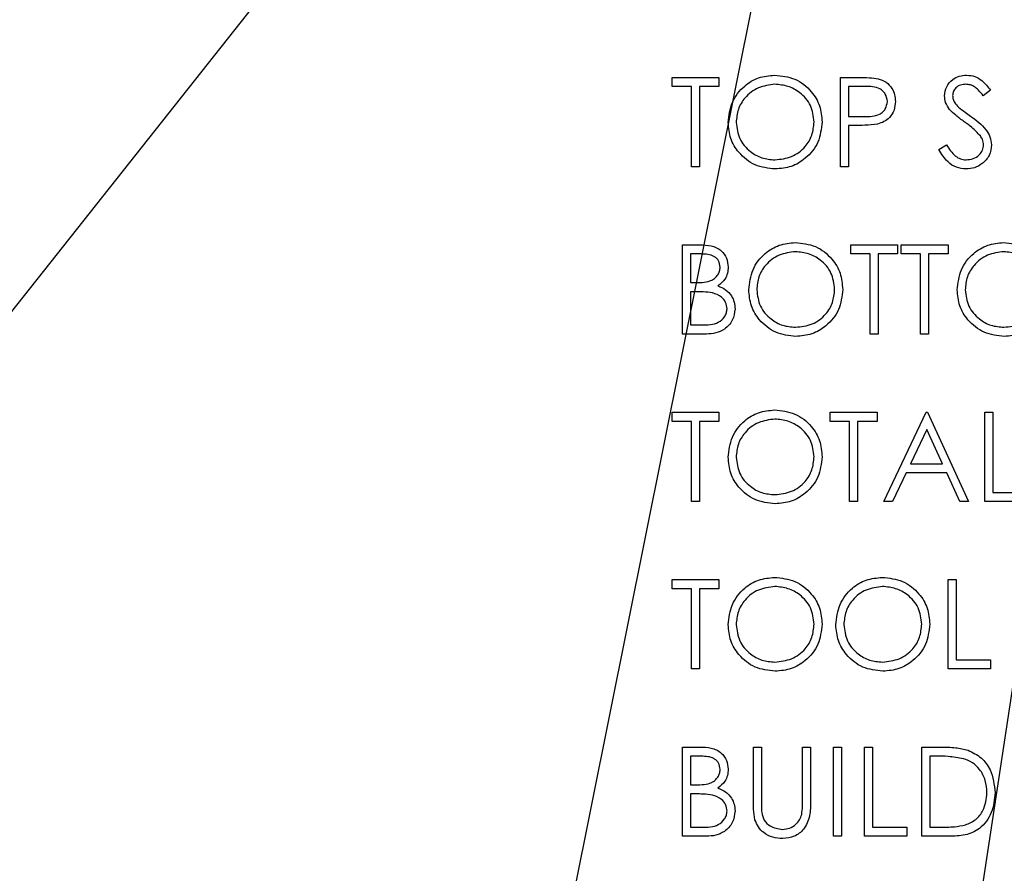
# Model space of a CAD drawing. Header units: inches. Extents: x 1880 to 2363, y -453 to -54.
# Tile 338 of 656: x 2038.995 to 2039.987, y -272.725 to -271.865. Entities that reach past the tile are written whole.
import ezdxf

# ---------------------------------------------------------------- set-up
doc = ezdxf.new("R2010")
doc.units = ezdxf.units.IN
doc.header["$LTSCALE"] = 0.5
doc.header["$MEASUREMENT"] = 0
doc.layers.add('DSS-M-S', color=53, linetype='Continuous')
doc.layers.add('SID-M-S', color=105, linetype='Continuous')

msp = doc.modelspace()

# ---------------------------------------------------------------- linework, layer by layer
at = {"layer": 'DSS-M-S', "linetype": 'Continuous', "lineweight": 25}
for p, q in [((2039.65269, -271.92278), (2039.7, -271.92278)), ((2039.65269, -271.93201), (2039.65269, -271.92278)), ((2039.7, -271.92278), (2039.7, -271.93201)), ((2039.82231, -271.92278), (2039.83996, -271.92278)), ((2039.82231, -272.01278), (2039.82231, -271.92278)), ((2039.67231, -271.93201), (2039.65269, -271.93201)), ((2039.67231, -272.01278), (2039.67231, -271.93201)), ((2039.68038, -271.93201), (2039.68038, -272.01278)), ((2039.7, -271.93201), (2039.68038, -271.93201)), ((2039.83038, -271.93201), (2039.83038, -271.96201)), ((2039.84684, -271.93201), (2039.83038, -271.93201)), ((2039.97346, -271.9357), (2039.96616, -271.94124)), ((2039.83038, -271.96201), (2039.84614, -271.96221)), ((2039.83038, -271.97124), (2039.83038, -272.01278)), ((2039.83682, -271.97124), (2039.83038, -271.97124)), ((2039.92154, -271.99542), (2039.92915, -271.99085)), ((2039.68038, -272.01278), (2039.67231, -272.01278)), ((2039.83038, -272.01278), (2039.82231, -272.01278)), ((2039.66308, -272.18153), (2039.66308, -272.09153)), ((2039.66308, -272.09153), (2039.68064, -272.09153)), ((2039.83269, -272.09153), (2039.88, -272.09153)), ((2039.83269, -272.10076), (2039.83269, -272.09153)), ((2039.88, -272.09153), (2039.88, -272.10076)), ((2039.88346, -272.09153), (2039.93077, -272.09153)), ((2039.88346, -272.10076), (2039.88346, -272.09153)), ((2039.93077, -272.09153), (2039.93077, -272.10076)), ((2039.68211, -272.10076), (2039.67115, -272.10076)), ((2039.67115, -272.10076), (2039.67115, -272.1296)), ((2039.85231, -272.10076), (2039.83269, -272.10076)), ((2039.85231, -272.18153), (2039.85231, -272.10076)), ((2039.86038, -272.10076), (2039.86038, -272.18153)), ((2039.88, -272.10076), (2039.86038, -272.10076)), ((2039.90308, -272.10076), (2039.88346, -272.10076)), ((2039.90308, -272.18153), (2039.90308, -272.10076)), ((2039.91115, -272.10076), (2039.91115, -272.18153)), ((2039.93077, -272.10076), (2039.91115, -272.10076)), ((2039.67115, -272.1296), (2039.67658, -272.1296)), ((2039.67115, -272.13884), (2039.67115, -272.1723)), ((2039.67651, -272.13884), (2039.67115, -272.13884)), ((2039.67115, -272.1723), (2039.68266, -272.1723)), ((2039.68742, -272.18153), (2039.66308, -272.18153)), ((2039.86038, -272.18153), (2039.85231, -272.18153)), ((2039.91115, -272.18153), (2039.90308, -272.18153)), ((2039.65269, -272.26028), (2039.7, -272.26028)), ((2039.65269, -272.26951), (2039.65269, -272.26028)), ((2039.67231, -272.26951), (2039.65269, -272.26951)), ((2039.67231, -272.35028), (2039.67231, -272.26951)), ((2039.68038, -272.26951), (2039.68038, -272.35028)), ((2039.7, -272.26951), (2039.68038, -272.26951)), ((2039.7, -272.26028), (2039.7, -272.26951)), ((2039.81192, -272.26028), (2039.85923, -272.26028)), ((2039.81192, -272.26951), (2039.81192, -272.26028)), ((2039.83154, -272.26951), (2039.81192, -272.26951)), ((2039.83154, -272.35028), (2039.83154, -272.26951)), ((2039.83961, -272.26951), (2039.83961, -272.35028)), ((2039.85923, -272.26951), (2039.83961, -272.26951)), ((2039.85923, -272.26028), (2039.85923, -272.26951)), ((2039.86615, -272.35028), (2039.90885, -272.26028)), ((2039.90885, -272.26028), (2039.91, -272.26028)), ((2039.91, -272.26028), (2039.95154, -272.35028)), ((2039.96769, -272.26028), (2039.97577, -272.26028)), ((2039.96769, -272.35028), (2039.96769, -272.26028)), ((2039.97577, -272.26028), (2039.97577, -272.34105)), ((2039.90933, -272.27782), (2039.89303, -272.3122)), ((2039.9252, -272.3122), (2039.90933, -272.27782)), ((2039.89303, -272.3122), (2039.9252, -272.3122)), ((2039.88865, -272.32143), (2039.87497, -272.35028)), ((2039.92945, -272.32143), (2039.88865, -272.32143)), ((2039.94276, -272.35028), (2039.92945, -272.32143)), ((2039.97577, -272.34105), (2040.01038, -272.34105)), ((2039.68038, -272.35028), (2039.67231, -272.35028)), ((2039.83961, -272.35028), (2039.83154, -272.35028)), ((2039.87497, -272.35028), (2039.86615, -272.35028)), ((2039.95154, -272.35028), (2039.94276, -272.35028)), ((2040.01038, -272.35028), (2039.96769, -272.35028)), ((2039.65269, -272.42903), (2039.7, -272.42903)), ((2039.65269, -272.43826), (2039.65269, -272.42903)), ((2039.67231, -272.43826), (2039.65269, -272.43826)), ((2039.67231, -272.51903), (2039.67231, -272.43826)), ((2039.68038, -272.43826), (2039.68038, -272.51903)), ((2039.7, -272.43826), (2039.68038, -272.43826)), ((2039.7, -272.42903), (2039.7, -272.43826)), ((2039.93077, -272.42903), (2039.93885, -272.42903)), ((2039.93077, -272.51903), (2039.93077, -272.42903)), ((2039.93885, -272.42903), (2039.93885, -272.5098)), ((2039.93885, -272.5098), (2039.97346, -272.5098)), ((2039.97346, -272.5098), (2039.97346, -272.51903)), ((2039.68038, -272.51903), (2039.67231, -272.51903)), ((2039.97346, -272.51903), (2039.93077, -272.51903)), ((2039.66308, -272.59778), (2039.68064, -272.59778)), ((2039.66308, -272.68778), (2039.66308, -272.59778)), ((2039.67115, -272.60701), (2039.67115, -272.63585)), ((2039.68211, -272.60701), (2039.67115, -272.60701)), ((2039.73461, -272.59778), (2039.74269, -272.59778)), ((2039.73461, -272.65213), (2039.73461, -272.59778)), ((2039.74269, -272.59778), (2039.74269, -272.6517)), ((2039.78423, -272.59778), (2039.79231, -272.59778)), ((2039.78423, -272.6517), (2039.78423, -272.59778)), ((2039.79231, -272.59778), (2039.79231, -272.65213)), ((2039.81538, -272.59778), (2039.82346, -272.59778)), ((2039.81538, -272.68778), (2039.81538, -272.59778)), ((2039.82346, -272.59778), (2039.82346, -272.68778)), ((2039.84654, -272.59778), (2039.85461, -272.59778)), ((2039.84654, -272.68778), (2039.84654, -272.59778)), ((2039.85461, -272.59778), (2039.85461, -272.67855)), ((2039.90423, -272.59778), (2039.9224, -272.59778)), ((2039.90423, -272.68778), (2039.90423, -272.59778)), ((2039.91864, -272.60701), (2039.91231, -272.60701)), ((2039.91231, -272.60701), (2039.91231, -272.67855)), ((2039.67115, -272.63585), (2039.67658, -272.63585)), ((2039.67651, -272.64509), (2039.67115, -272.64509)), ((2039.67115, -272.64509), (2039.67115, -272.67855)), ((2039.67115, -272.67855), (2039.68266, -272.67855)), ((2039.85461, -272.67855), (2039.88923, -272.67855)), ((2039.88923, -272.67855), (2039.88923, -272.68778)), ((2039.91231, -272.67855), (2039.92264, -272.67855)), ((2039.68742, -272.68778), (2039.66308, -272.68778)), ((2039.82346, -272.68778), (2039.81538, -272.68778)), ((2039.88923, -272.68778), (2039.84654, -272.68778)), ((2039.93212, -272.68778), (2039.90423, -272.68778))]:
    msp.add_line(p, q, dxfattribs=at)
for points, knots in [([(2039.70923, -271.96817), (2039.71006, -271.96123), (2039.71172, -271.94735), (2039.72404, -271.93153), (2039.73959, -271.9221), (2039.7505, -271.92101), (2039.75596, -271.92047)], [0, 0, 0, 0, 0.279731, 0.5593268, 0.7796805, 1, 1, 1, 1]), ([(2039.75596, -271.92047), (2039.76301, -271.92121), (2039.77711, -271.92269), (2039.79288, -271.93546), (2039.80246, -271.95114), (2039.80338, -271.96221), (2039.80385, -271.96774)], [0, 0, 0, 0, 0.279767, 0.559358, 0.779571, 1, 1, 1, 1]), ([(2039.83996, -271.92278), (2039.84381, -271.92277), (2039.85067, -271.92274), (2039.85747, -271.92371), (2039.86046, -271.92413)], [0, 0, 0, 0, 0.560314, 1, 1, 1, 1]), ([(2039.92731, -271.94147), (2039.9277, -271.93828), (2039.92848, -271.93189), (2039.93462, -271.92495), (2039.94197, -271.92111), (2039.94698, -271.92068), (2039.94948, -271.92047)], [0, 0, 0, 0, 0.2795526, 0.5587984, 0.7793777, 1, 1, 1, 1]), ([(2039.94948, -271.92047), (2039.95225, -271.92074), (2039.9578, -271.92128), (2039.96647, -271.92658), (2039.97081, -271.93224), (2039.97346, -271.9357)], [0, 0, 0, 0, 0.27975, 0.559501, 1, 1, 1, 1]), ([(2039.75636, -271.9297), (2039.75068, -271.93044), (2039.73931, -271.93191), (2039.72631, -271.94194), (2039.71853, -271.95469), (2039.71772, -271.96366), (2039.71731, -271.96814)], [0, 0, 0, 0, 0.279627, 0.55935, 0.77963, 1, 1, 1, 1]), ([(2039.79577, -271.96772), (2039.79508, -271.96201), (2039.7937, -271.95058), (2039.78274, -271.93819), (2039.76977, -271.93102), (2039.76083, -271.93014), (2039.75636, -271.9297)], [0, 0, 0, 0, 0.279468, 0.55887, 0.779516, 1, 1, 1, 1]), ([(2039.86961, -271.94695), (2039.86921, -271.94437), (2039.86859, -271.94049), (2039.86528, -271.93643), (2039.85892, -271.93187), (2039.85221, -271.93195), (2039.84684, -271.93201)], [0, 0, 0, 0, 0.248969, 0.374729, 0.500383, 1, 1, 1, 1]), ([(2039.86046, -271.92413), (2039.86319, -271.92512), (2039.86866, -271.92709), (2039.87431, -271.93318), (2039.87729, -271.94009), (2039.87756, -271.94464), (2039.87769, -271.94692)], [0, 0, 0, 0, 0.2797054, 0.5593809, 0.7795086, 1, 1, 1, 1]), ([(2039.94858, -271.9297), (2039.94675, -271.92984), (2039.9431, -271.93012), (2039.93871, -271.93293), (2039.93583, -271.93678), (2039.93553, -271.93966), (2039.93538, -271.9411)], [0, 0, 0, 0, 0.280274, 0.559931, 0.77992, 1, 1, 1, 1]), ([(2039.96616, -271.94124), (2039.9646, -271.9393), (2039.96204, -271.93612), (2039.95782, -271.93227), (2039.95341, -271.93007), (2039.95019, -271.92983), (2039.94858, -271.9297)], [0, 0, 0, 0, 0.340409, 0.560482, 0.78018, 1, 1, 1, 1]), ([(2039.93234, -271.95518), (2039.93075, -271.95284), (2039.92792, -271.94867), (2039.92749, -271.94367), (2039.92731, -271.94147)], [0, 0, 0, 0, 0.55984, 1, 1, 1, 1]), ([(2039.93538, -271.9411), (2039.93549, -271.94235), (2039.9357, -271.94486), (2039.93765, -271.949), (2039.93992, -271.95131), (2039.94132, -271.95272)], [0, 0, 0, 0, 0.279946, 0.559774, 1, 1, 1, 1]), ([(2039.84614, -271.96221), (2039.85162, -271.96223), (2039.85849, -271.96225), (2039.86513, -271.95775), (2039.86859, -271.95361), (2039.86921, -271.94961), (2039.86961, -271.94695)], [0, 0, 0, 0, 0.499721, 0.62535, 0.751083, 1, 1, 1, 1]), ([(2039.87769, -271.94692), (2039.87748, -271.94989), (2039.87705, -271.95581), (2039.87254, -271.96304), (2039.86641, -271.9677), (2039.86196, -271.96907), (2039.85974, -271.96976)], [0, 0, 0, 0, 0.280099, 0.559324, 0.779458, 1, 1, 1, 1]), ([(2039.94132, -271.95272), (2039.94354, -271.95445), (2039.9475, -271.95753), (2039.95161, -271.96041), (2039.95341, -271.96168)], [0, 0, 0, 0, 0.559906, 1, 1, 1, 1]), ([(2039.94708, -271.96742), (2039.94415, -271.96534), (2039.93891, -271.96164), (2039.93435, -271.95715), (2039.93234, -271.95518)], [0, 0, 0, 0, 0.560413, 1, 1, 1, 1]), ([(2039.95341, -271.96168), (2039.95905, -271.96586), (2039.96691, -271.97168), (2039.9736, -271.98252), (2039.97428, -271.98799), (2039.97461, -271.99073)], [0, 0, 0, 0, 0.560115, 0.780284, 1, 1, 1, 1]), ([(2039.75668, -272.01509), (2039.74971, -272.01431), (2039.73576, -272.01277), (2039.72025, -272.00005), (2039.71068, -271.9846), (2039.70971, -271.97365), (2039.70923, -271.96817)], [0, 0, 0, 0, 0.279663, 0.559354, 0.779636, 1, 1, 1, 1]), ([(2039.71731, -271.96814), (2039.718, -271.97381), (2039.71937, -271.98516), (2039.73025, -271.99739), (2039.743, -272.00476), (2039.7519, -272.00549), (2039.75636, -272.00585)], [0, 0, 0, 0, 0.279416, 0.559077, 0.779478, 1, 1, 1, 1]), ([(2039.75636, -272.00585), (2039.76207, -272.0052), (2039.7735, -272.0039), (2039.78674, -271.99405), (2039.79453, -271.98121), (2039.79535, -271.97222), (2039.79577, -271.96772)], [0, 0, 0, 0, 0.27983, 0.559389, 0.779654, 1, 1, 1, 1]), ([(2039.80385, -271.96774), (2039.80305, -271.97473), (2039.80147, -271.98869), (2039.78865, -272.00418), (2039.77314, -272.01368), (2039.76217, -272.01462), (2039.75668, -272.01509)], [0, 0, 0, 0, 0.27963, 0.559343, 0.779597, 1, 1, 1, 1]), ([(2039.85974, -271.96976), (2039.85548, -271.9703), (2039.84786, -271.97125), (2039.8402, -271.97124), (2039.83682, -271.97124)], [0, 0, 0, 0, 0.559694, 1, 1, 1, 1]), ([(2039.96331, -271.98177), (2039.96054, -271.9788), (2039.95558, -271.9735), (2039.94968, -271.96928), (2039.94708, -271.96742)], [0, 0, 0, 0, 0.559496, 1, 1, 1, 1]), ([(2039.96654, -271.9906), (2039.96632, -271.98881), (2039.96592, -271.9856), (2039.96411, -271.98294), (2039.96331, -271.98177)], [0, 0, 0, 0, 0.55899, 1, 1, 1, 1]), ([(2039.92915, -271.99085), (2039.93182, -271.99497), (2039.93555, -272.0007), (2039.94317, -272.00526), (2039.947, -272.00566), (2039.94891, -272.00585)], [0, 0, 0, 0, 0.5593206, 0.7797817, 1, 1, 1, 1]), ([(2039.94891, -272.00585), (2039.95133, -272.00561), (2039.95616, -272.00513), (2039.96207, -272.00149), (2039.96583, -271.9963), (2039.9663, -271.9925), (2039.96654, -271.9906)], [0, 0, 0, 0, 0.280276, 0.560148, 0.780153, 1, 1, 1, 1]), ([(2039.97461, -271.99073), (2039.97411, -271.99441), (2039.9731, -272.00178), (2039.96591, -272.00962), (2039.9576, -272.01438), (2039.9518, -272.01485), (2039.94891, -272.01509)], [0, 0, 0, 0, 0.279183, 0.559085, 0.779446, 1, 1, 1, 1]), ([(2039.94891, -272.01509), (2039.94558, -272.01475), (2039.93892, -272.01409), (2039.92866, -272.0073), (2039.92424, -271.99993), (2039.92154, -271.99542)], [0, 0, 0, 0, 0.27988, 0.559666, 1, 1, 1, 1]), ([(2039.68064, -272.09153), (2039.68449, -272.09161), (2039.69216, -272.09177), (2039.70231, -272.09636), (2039.70822, -272.10477), (2039.70889, -272.11081), (2039.70923, -272.11383)], [0, 0, 0, 0, 0.281317, 0.559922, 0.779935, 1, 1, 1, 1]), ([(2039.73, -272.13692), (2039.73083, -272.12998), (2039.73249, -272.1161), (2039.74481, -272.10028), (2039.76036, -272.09085), (2039.77127, -272.08976), (2039.77673, -272.08922)], [0, 0, 0, 0, 0.279731, 0.559327, 0.77968, 1, 1, 1, 1]), ([(2039.77673, -272.08922), (2039.78378, -272.08996), (2039.79788, -272.09144), (2039.81365, -272.10421), (2039.82323, -272.11989), (2039.82415, -272.13096), (2039.82461, -272.13649)], [0, 0, 0, 0, 0.279767, 0.559358, 0.779571, 1, 1, 1, 1]), ([(2039.94, -272.13692), (2039.94083, -272.12998), (2039.94249, -272.1161), (2039.95481, -272.10028), (2039.97036, -272.09085), (2039.98127, -272.08976), (2039.98673, -272.08922)], [0, 0, 0, 0, 0.279731, 0.559327, 0.77968, 1, 1, 1, 1]), ([(2039.98673, -272.08922), (2039.99378, -272.08996), (2040.00788, -272.09144), (2040.02365, -272.10421), (2040.03323, -272.11989), (2040.03415, -272.13096), (2040.03461, -272.13649)], [0, 0, 0, 0, 0.279767, 0.559358, 0.779571, 1, 1, 1, 1]), ([(2039.70115, -272.11399), (2039.70089, -272.11178), (2039.7005, -272.10844), (2039.69765, -272.10501), (2039.69227, -272.10117), (2039.68663, -272.10094), (2039.68211, -272.10076)], [0, 0, 0, 0, 0.249284, 0.374925, 0.500645, 1, 1, 1, 1]), ([(2039.77713, -272.09845), (2039.77145, -272.09919), (2039.76008, -272.10066), (2039.74708, -272.11069), (2039.7393, -272.12344), (2039.73848, -272.13241), (2039.73808, -272.13689)], [0, 0, 0, 0, 0.279627, 0.55935, 0.77963, 1, 1, 1, 1]), ([(2039.81654, -272.13647), (2039.81585, -272.13076), (2039.81446, -272.11933), (2039.80351, -272.10694), (2039.79054, -272.09977), (2039.7816, -272.09889), (2039.77713, -272.09845)], [0, 0, 0, 0, 0.279468, 0.55887, 0.779516, 1, 1, 1, 1]), ([(2039.98713, -272.09845), (2039.98145, -272.09919), (2039.97008, -272.10066), (2039.95708, -272.11069), (2039.9493, -272.12344), (2039.94848, -272.13241), (2039.94808, -272.13689)], [0, 0, 0, 0, 0.279627, 0.55935, 0.77963, 1, 1, 1, 1]), ([(2040.02654, -272.13647), (2040.02585, -272.13076), (2040.02446, -272.11933), (2040.01351, -272.10694), (2040.00054, -272.09977), (2039.9916, -272.09889), (2039.98713, -272.09845)], [0, 0, 0, 0, 0.279468, 0.55887, 0.779516, 1, 1, 1, 1]), ([(2039.67658, -272.1296), (2039.68223, -272.12959), (2039.6893, -272.12957), (2039.69627, -272.12501), (2039.69898, -272.12188), (2039.70082, -272.11811), (2039.70104, -272.11537), (2039.70115, -272.11399)], [0, 0, 0, 0, 0.498607, 0.624009, 0.749401, 0.874736, 1, 1, 1, 1]), ([(2039.70923, -272.11383), (2039.70908, -272.11595), (2039.70877, -272.1202), (2039.7058, -272.12742), (2039.70147, -272.13087), (2039.69883, -272.13298)], [0, 0, 0, 0, 0.280867, 0.561527, 1, 1, 1, 1]), ([(2039.69335, -272.1399), (2039.69022, -272.13951), (2039.68462, -272.13882), (2039.67899, -272.13883), (2039.67651, -272.13884)], [0, 0, 0, 0, 0.559734, 1, 1, 1, 1]), ([(2039.70808, -272.15598), (2039.70781, -272.15378), (2039.70727, -272.14936), (2039.70206, -272.14293), (2039.69665, -272.14105), (2039.69335, -272.1399)], [0, 0, 0, 0, 0.2799437, 0.5604286, 1, 1, 1, 1]), ([(2039.69883, -272.13298), (2039.70152, -272.13407), (2039.70691, -272.13625), (2039.71258, -272.14228), (2039.71566, -272.14916), (2039.71599, -272.15371), (2039.71615, -272.15598)], [0, 0, 0, 0, 0.2803823, 0.5596055, 0.7797648, 1, 1, 1, 1]), ([(2039.77745, -272.18384), (2039.77048, -272.18306), (2039.75653, -272.18152), (2039.74101, -272.1688), (2039.73145, -272.15335), (2039.73048, -272.1424), (2039.73, -272.13692)], [0, 0, 0, 0, 0.279663, 0.559354, 0.779636, 1, 1, 1, 1]), ([(2039.73808, -272.13689), (2039.73877, -272.14256), (2039.74014, -272.15391), (2039.75102, -272.16614), (2039.76377, -272.17351), (2039.77267, -272.17424), (2039.77713, -272.1746)], [0, 0, 0, 0, 0.279416, 0.559077, 0.779478, 1, 1, 1, 1]), ([(2039.77713, -272.1746), (2039.78284, -272.17395), (2039.79427, -272.17265), (2039.80751, -272.1628), (2039.8153, -272.14996), (2039.81612, -272.14097), (2039.81654, -272.13647)], [0, 0, 0, 0, 0.27983, 0.559389, 0.779654, 1, 1, 1, 1]), ([(2039.82461, -272.13649), (2039.82382, -272.14348), (2039.82224, -272.15744), (2039.80942, -272.17293), (2039.79391, -272.18243), (2039.78294, -272.18337), (2039.77745, -272.18384)], [0, 0, 0, 0, 0.2796304, 0.5593429, 0.7795972, 1, 1, 1, 1]), ([(2039.98745, -272.18384), (2039.98048, -272.18306), (2039.96653, -272.18152), (2039.95101, -272.1688), (2039.94145, -272.15335), (2039.94048, -272.1424), (2039.94, -272.13692)], [0, 0, 0, 0, 0.2796633, 0.5593539, 0.7796364, 1, 1, 1, 1]), ([(2039.94808, -272.13689), (2039.94877, -272.14256), (2039.95014, -272.15391), (2039.96102, -272.16614), (2039.97377, -272.17351), (2039.98267, -272.17424), (2039.98713, -272.1746)], [0, 0, 0, 0, 0.279416, 0.5590765, 0.779478, 1, 1, 1, 1]), ([(2039.98713, -272.1746), (2039.99284, -272.17395), (2040.00427, -272.17265), (2040.01751, -272.1628), (2040.0253, -272.14996), (2040.02612, -272.14097), (2040.02654, -272.13647)], [0, 0, 0, 0, 0.27983, 0.559389, 0.779654, 1, 1, 1, 1]), ([(2040.03461, -272.13649), (2040.03382, -272.14348), (2040.03224, -272.15744), (2040.01942, -272.17293), (2040.00391, -272.18243), (2039.99294, -272.18337), (2039.98745, -272.18384)], [0, 0, 0, 0, 0.27963, 0.559343, 0.779597, 1, 1, 1, 1]), ([(2039.68266, -272.1723), (2039.68854, -272.17229), (2039.69736, -272.17228), (2039.70511, -272.16537), (2039.70771, -272.16025), (2039.70795, -272.1574), (2039.70808, -272.15598)], [0, 0, 0, 0, 0.49936, 0.748736, 0.874399, 1, 1, 1, 1]), ([(2039.71615, -272.15598), (2039.71562, -272.16001), (2039.71455, -272.16809), (2039.70645, -272.17664), (2039.69692, -272.18099), (2039.69059, -272.18135), (2039.68742, -272.18153)], [0, 0, 0, 0, 0.279141, 0.558654, 0.779059, 1, 1, 1, 1]), ([(2039.70923, -272.30567), (2039.71006, -272.29873), (2039.71172, -272.28485), (2039.72404, -272.26903), (2039.73959, -272.2596), (2039.7505, -272.25851), (2039.75596, -272.25797)], [0, 0, 0, 0, 0.279731, 0.559327, 0.77968, 1, 1, 1, 1]), ([(2039.75596, -272.25797), (2039.76301, -272.25871), (2039.77711, -272.26019), (2039.79288, -272.27296), (2039.80246, -272.28864), (2039.80338, -272.29971), (2039.80385, -272.30524)], [0, 0, 0, 0, 0.279767, 0.559358, 0.779571, 1, 1, 1, 1]), ([(2039.75636, -272.2672), (2039.75068, -272.26794), (2039.73931, -272.26941), (2039.72631, -272.27944), (2039.71853, -272.29219), (2039.71772, -272.30116), (2039.71731, -272.30564)], [0, 0, 0, 0, 0.279627, 0.55935, 0.77963, 1, 1, 1, 1]), ([(2039.79577, -272.30522), (2039.79508, -272.29951), (2039.7937, -272.28808), (2039.78274, -272.27569), (2039.76977, -272.26852), (2039.76083, -272.26764), (2039.75636, -272.2672)], [0, 0, 0, 0, 0.279468, 0.5588703, 0.7795158, 1, 1, 1, 1]), ([(2039.75668, -272.35259), (2039.74971, -272.35181), (2039.73576, -272.35027), (2039.72025, -272.33755), (2039.71068, -272.3221), (2039.70971, -272.31115), (2039.70923, -272.30567)], [0, 0, 0, 0, 0.279663, 0.559354, 0.779636, 1, 1, 1, 1]), ([(2039.71731, -272.30564), (2039.718, -272.31131), (2039.71937, -272.32266), (2039.73025, -272.33489), (2039.743, -272.34226), (2039.7519, -272.34299), (2039.75636, -272.34335)], [0, 0, 0, 0, 0.279416, 0.559077, 0.779478, 1, 1, 1, 1]), ([(2039.75636, -272.34335), (2039.76207, -272.3427), (2039.7735, -272.3414), (2039.78674, -272.33155), (2039.79453, -272.31871), (2039.79535, -272.30972), (2039.79577, -272.30522)], [0, 0, 0, 0, 0.2798297, 0.559389, 0.7796538, 1, 1, 1, 1]), ([(2039.80385, -272.30524), (2039.80305, -272.31223), (2039.80147, -272.32619), (2039.78865, -272.34168), (2039.77314, -272.35118), (2039.76217, -272.35212), (2039.75668, -272.35259)], [0, 0, 0, 0, 0.27963, 0.559343, 0.779597, 1, 1, 1, 1]), ([(2039.70923, -272.47442), (2039.71006, -272.46748), (2039.71172, -272.4536), (2039.72404, -272.43778), (2039.73959, -272.42835), (2039.7505, -272.42726), (2039.75596, -272.42672)], [0, 0, 0, 0, 0.279731, 0.559327, 0.77968, 1, 1, 1, 1]), ([(2039.75596, -272.42672), (2039.76301, -272.42746), (2039.77711, -272.42894), (2039.79288, -272.44171), (2039.80246, -272.45739), (2039.80338, -272.46846), (2039.80385, -272.47399)], [0, 0, 0, 0, 0.279767, 0.559358, 0.779571, 1, 1, 1, 1]), ([(2039.81769, -272.47442), (2039.81852, -272.46748), (2039.82019, -272.4536), (2039.8325, -272.43778), (2039.84805, -272.42835), (2039.85897, -272.42726), (2039.86442, -272.42672)], [0, 0, 0, 0, 0.279731, 0.559327, 0.77968, 1, 1, 1, 1]), ([(2039.86442, -272.42672), (2039.87148, -272.42746), (2039.88558, -272.42894), (2039.90135, -272.44171), (2039.91092, -272.45739), (2039.91184, -272.46846), (2039.91231, -272.47399)], [0, 0, 0, 0, 0.2797673, 0.5593585, 0.7795711, 1, 1, 1, 1]), ([(2039.75636, -272.43595), (2039.75068, -272.43669), (2039.73931, -272.43816), (2039.72631, -272.44819), (2039.71853, -272.46094), (2039.71772, -272.46991), (2039.71731, -272.47439)], [0, 0, 0, 0, 0.2796271, 0.5593495, 0.7796302, 1, 1, 1, 1]), ([(2039.79577, -272.47397), (2039.79508, -272.46826), (2039.7937, -272.45683), (2039.78274, -272.44444), (2039.76977, -272.43727), (2039.76083, -272.43639), (2039.75636, -272.43595)], [0, 0, 0, 0, 0.279468, 0.55887, 0.779516, 1, 1, 1, 1]), ([(2039.86482, -272.43595), (2039.85914, -272.43669), (2039.84777, -272.43816), (2039.83477, -272.44819), (2039.82699, -272.46094), (2039.82618, -272.46991), (2039.82577, -272.47439)], [0, 0, 0, 0, 0.279627, 0.55935, 0.77963, 1, 1, 1, 1]), ([(2039.90423, -272.47397), (2039.90354, -272.46826), (2039.90216, -272.45683), (2039.89121, -272.44444), (2039.87824, -272.43727), (2039.86929, -272.43639), (2039.86482, -272.43595)], [0, 0, 0, 0, 0.279468, 0.55887, 0.779516, 1, 1, 1, 1]), ([(2039.75668, -272.52134), (2039.74971, -272.52056), (2039.73576, -272.51902), (2039.72025, -272.5063), (2039.71068, -272.49085), (2039.70971, -272.4799), (2039.70923, -272.47442)], [0, 0, 0, 0, 0.2796633, 0.5593539, 0.7796364, 1, 1, 1, 1]), ([(2039.71731, -272.47439), (2039.718, -272.48006), (2039.71937, -272.49141), (2039.73025, -272.50364), (2039.743, -272.51101), (2039.7519, -272.51174), (2039.75636, -272.5121)], [0, 0, 0, 0, 0.279416, 0.559077, 0.779478, 1, 1, 1, 1]), ([(2039.75636, -272.5121), (2039.76207, -272.51145), (2039.7735, -272.51015), (2039.78674, -272.5003), (2039.79453, -272.48746), (2039.79535, -272.47847), (2039.79577, -272.47397)], [0, 0, 0, 0, 0.2798297, 0.559389, 0.7796538, 1, 1, 1, 1]), ([(2039.80385, -272.47399), (2039.80305, -272.48098), (2039.80147, -272.49494), (2039.78865, -272.51043), (2039.77314, -272.51993), (2039.76217, -272.52087), (2039.75668, -272.52134)], [0, 0, 0, 0, 0.27963, 0.559343, 0.779597, 1, 1, 1, 1]), ([(2039.86514, -272.52134), (2039.85817, -272.52056), (2039.84422, -272.51902), (2039.82871, -272.5063), (2039.81914, -272.49085), (2039.81818, -272.4799), (2039.81769, -272.47442)], [0, 0, 0, 0, 0.279663, 0.559354, 0.779636, 1, 1, 1, 1]), ([(2039.82577, -272.47439), (2039.82646, -272.48006), (2039.82783, -272.49141), (2039.83871, -272.50364), (2039.85146, -272.51101), (2039.86037, -272.51174), (2039.86482, -272.5121)], [0, 0, 0, 0, 0.279416, 0.559077, 0.779478, 1, 1, 1, 1]), ([(2039.86482, -272.5121), (2039.87054, -272.51145), (2039.88196, -272.51015), (2039.8952, -272.5003), (2039.90299, -272.48746), (2039.90382, -272.47847), (2039.90423, -272.47397)], [0, 0, 0, 0, 0.27983, 0.559389, 0.779654, 1, 1, 1, 1]), ([(2039.91231, -272.47399), (2039.91152, -272.48098), (2039.90993, -272.49494), (2039.89711, -272.51043), (2039.8816, -272.51993), (2039.87063, -272.52087), (2039.86514, -272.52134)], [0, 0, 0, 0, 0.2796304, 0.5593429, 0.7795972, 1, 1, 1, 1]), ([(2039.68064, -272.59778), (2039.68449, -272.59786), (2039.69216, -272.59802), (2039.70231, -272.60261), (2039.70822, -272.61102), (2039.70889, -272.61706), (2039.70923, -272.62008)], [0, 0, 0, 0, 0.281317, 0.559922, 0.779935, 1, 1, 1, 1]), ([(2039.70115, -272.62024), (2039.70089, -272.61803), (2039.7005, -272.61469), (2039.69765, -272.61126), (2039.69227, -272.60742), (2039.68663, -272.60719), (2039.68211, -272.60701)], [0, 0, 0, 0, 0.249284, 0.374925, 0.500645, 1, 1, 1, 1]), ([(2039.94629, -272.60953), (2039.94117, -272.60863), (2039.93202, -272.60702), (2039.92273, -272.60701), (2039.91864, -272.60701)], [0, 0, 0, 0, 0.559542, 1, 1, 1, 1]), ([(2039.9224, -272.59778), (2039.92781, -272.59778), (2039.93746, -272.59779), (2039.94684, -272.60004), (2039.95096, -272.60102)], [0, 0, 0, 0, 0.560445, 1, 1, 1, 1]), ([(2039.95096, -272.60102), (2039.95554, -272.60324), (2039.96471, -272.60768), (2039.97584, -272.62285), (2039.97723, -272.63593), (2039.97808, -272.64391)], [0, 0, 0, 0, 0.280264, 0.560715, 1, 1, 1, 1]), ([(2039.97, -272.6439), (2039.96971, -272.63968), (2039.96913, -272.63127), (2039.96354, -272.62067), (2039.95559, -272.61309), (2039.94939, -272.61072), (2039.94629, -272.60953)], [0, 0, 0, 0, 0.280178, 0.559765, 0.779797, 1, 1, 1, 1]), ([(2039.67658, -272.63585), (2039.68223, -272.63584), (2039.6893, -272.63582), (2039.69627, -272.63126), (2039.69898, -272.62813), (2039.70082, -272.62436), (2039.70104, -272.62162), (2039.70115, -272.62024)], [0, 0, 0, 0, 0.498607, 0.624009, 0.749401, 0.874736, 1, 1, 1, 1]), ([(2039.70923, -272.62008), (2039.70908, -272.6222), (2039.70877, -272.62645), (2039.7058, -272.63367), (2039.70147, -272.63712), (2039.69883, -272.63923)], [0, 0, 0, 0, 0.280867, 0.561527, 1, 1, 1, 1]), ([(2039.69335, -272.64615), (2039.69022, -272.64576), (2039.68462, -272.64507), (2039.67899, -272.64508), (2039.67651, -272.64509)], [0, 0, 0, 0, 0.559734, 1, 1, 1, 1]), ([(2039.70808, -272.66223), (2039.70781, -272.66003), (2039.70727, -272.65561), (2039.70206, -272.64918), (2039.69665, -272.6473), (2039.69335, -272.64615)], [0, 0, 0, 0, 0.279944, 0.560429, 1, 1, 1, 1]), ([(2039.69883, -272.63923), (2039.70152, -272.64032), (2039.70691, -272.6425), (2039.71258, -272.64853), (2039.71566, -272.65541), (2039.71599, -272.65996), (2039.71615, -272.66223)], [0, 0, 0, 0, 0.280382, 0.559606, 0.779765, 1, 1, 1, 1]), ([(2039.97808, -272.64391), (2039.97742, -272.65067), (2039.9761, -272.66416), (2039.96445, -272.68027), (2039.94806, -272.6873), (2039.93745, -272.68762), (2039.93212, -272.68778)], [0, 0, 0, 0, 0.280124, 0.559248, 0.778837, 1, 1, 1, 1]), ([(2039.94836, -272.67626), (2039.95196, -272.67468), (2039.95914, -272.67153), (2039.96821, -272.66016), (2039.96932, -272.65006), (2039.97, -272.6439)], [0, 0, 0, 0, 0.280536, 0.561015, 1, 1, 1, 1]), ([(2039.73622, -272.6711), (2039.73564, -272.66759), (2039.73461, -272.6613), (2039.73461, -272.65494), (2039.73461, -272.65213)], [0, 0, 0, 0, 0.559499, 1, 1, 1, 1]), ([(2039.74269, -272.6517), (2039.74268, -272.65394), (2039.74267, -272.65793), (2039.74294, -272.66192), (2039.74305, -272.66367)], [0, 0, 0, 0, 0.560124, 1, 1, 1, 1]), ([(2039.79231, -272.65213), (2039.79223, -272.65715), (2039.79208, -272.66712), (2039.78665, -272.68041), (2039.77617, -272.68882), (2039.76829, -272.68966), (2039.76434, -272.69009)], [0, 0, 0, 0, 0.281655, 0.560111, 0.78008, 1, 1, 1, 1]), ([(2039.78331, -272.66567), (2039.78365, -272.66308), (2039.78426, -272.65844), (2039.78424, -272.65376), (2039.78423, -272.6517)], [0, 0, 0, 0, 0.559624, 1, 1, 1, 1]), ([(2039.68266, -272.67855), (2039.68854, -272.67854), (2039.69736, -272.67853), (2039.70511, -272.67162), (2039.70771, -272.6665), (2039.70795, -272.66365), (2039.70808, -272.66223)], [0, 0, 0, 0, 0.4993602, 0.748736, 0.8743989, 1, 1, 1, 1]), ([(2039.71615, -272.66223), (2039.71562, -272.66626), (2039.71455, -272.67434), (2039.70645, -272.68289), (2039.69692, -272.68724), (2039.69059, -272.6876), (2039.68742, -272.68778)], [0, 0, 0, 0, 0.279141, 0.558654, 0.779059, 1, 1, 1, 1]), ([(2039.74305, -272.66367), (2039.74363, -272.66643), (2039.74477, -272.67192), (2039.75248, -272.67899), (2039.75956, -272.68015), (2039.76389, -272.68085)], [0, 0, 0, 0, 0.281057, 0.560821, 1, 1, 1, 1]), ([(2039.76389, -272.68085), (2039.76638, -272.68059), (2039.77134, -272.68005), (2039.77734, -272.67625), (2039.78143, -272.67124), (2039.78268, -272.66753), (2039.78331, -272.66567)], [0, 0, 0, 0, 0.279787, 0.559377, 0.779569, 1, 1, 1, 1]), ([(2039.76434, -272.69009), (2039.76093, -272.68985), (2039.7541, -272.68939), (2039.74549, -272.68491), (2039.73917, -272.67862), (2039.7372, -272.67361), (2039.73622, -272.6711)], [0, 0, 0, 0, 0.2802208, 0.5599142, 0.7799519, 1, 1, 1, 1]), ([(2039.92264, -272.67855), (2039.92749, -272.67856), (2039.93614, -272.67858), (2039.94463, -272.67697), (2039.94836, -272.67626)], [0, 0, 0, 0, 0.560426, 1, 1, 1, 1])]:
    msp.add_open_spline(points, degree=3, knots=knots, dxfattribs=at)
at = {"layer": 'SID-M-S'}
for p, q in [((2040.896, -266.57537), (2039.77208, -274.0178)), ((2040.60112, -267.52168), (2039.29816, -274.0194)), ((2041.02747, -269.58094), (2037.48414, -274.05718))]:
    msp.add_line(p, q, dxfattribs=at)

doc.saveas('drawing.dxf')
